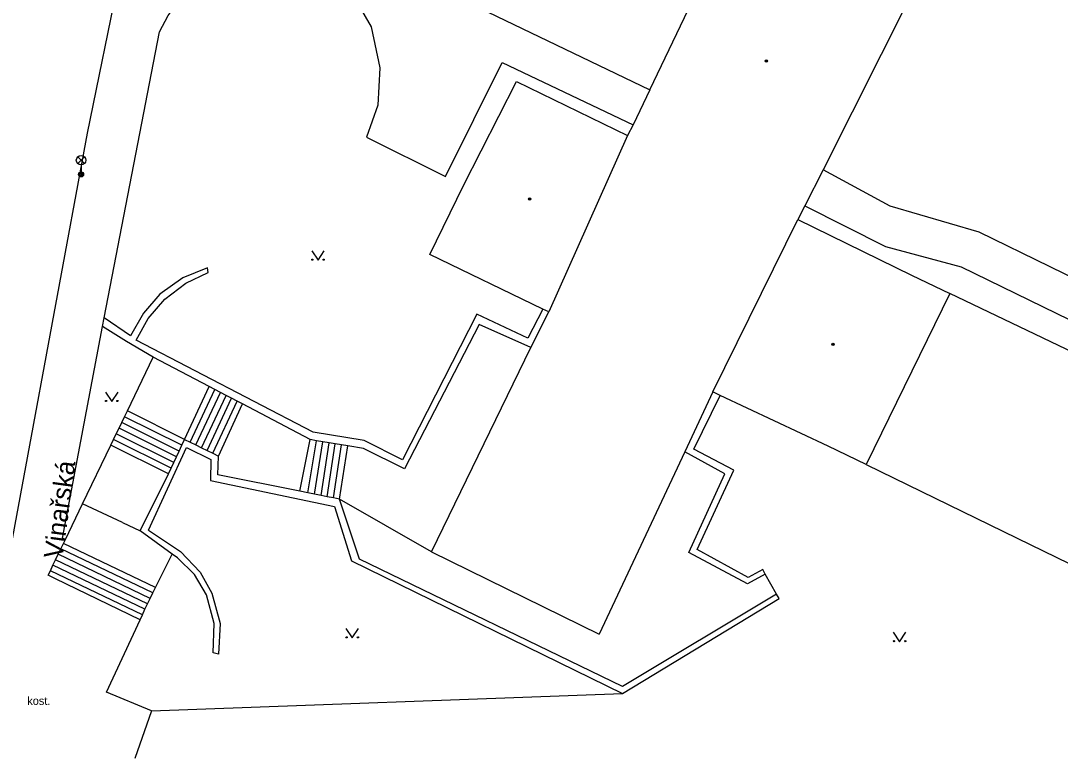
# Model space of a CAD drawing. Extents: x -600309 to -598967, y -1161267 to -1160292.
# Drawn here: x -600023.6 to -599941, y -1160958.5 to -1160900.2 of the extents above; entities that cross this region are included whole.
import ezdxf

# ---------------------------------------------------------------- set-up
doc = ezdxf.new("R2010")
doc.units = 0
for name, color, linetype in [('Level 11', 7, 'Continuous'), ('Level 33', 7, 'Continuous'), ('Level 36', 7, 'Continuous'), ('Level 39', 7, 'Continuous'), ('Level 40', 7, 'Continuous'), ('Level 5', 7, 'Continuous'), ('Level 50', 7, 'Continuous'), ('Level 51', 7, 'Continuous'), ('Level 7', 7, 'Continuous'), ('Level 8', 7, 'Continuous')]:
    doc.layers.add(name, color=color, linetype=linetype)

msp = doc.modelspace()

# ---------------------------------------------------------------- linework, layer by layer
at = {"layer": 'Level 11'}
for points in [[(-600012.68, -1160880.24), (-600012.88, -1160882.14), (-600013.21, -1160884.03), (-600018.34, -1160909.19)], [(-600000.71, -1160892.71), (-599973.64, -1160905.73)], [(-600001.88, -1160895.49), (-599997.49, -1160897.73), (-599995.79, -1160900.74), (-599995.09, -1160903.99), (-599995.26, -1160906.96), (-599996.15, -1160909.5), (-599989.87, -1160912.62), (-599985.37, -1160903.56), (-599974.9699, -1160908.53)], [(-600018.34, -1160909.19), (-600025.92, -1160950.05)], [(-599982.15, -1160923.17), (-599983.33, -1160925.49), (-599987.38, -1160923.58), (-599993.29, -1160935.15), (-599996.34, -1160933.61), (-600000.38, -1160932.94), (-600014.46, -1160925.63), (-600013.5, -1160923.92), (-600012.18, -1160922.38), (-600010.5, -1160921.1), (-600008.74, -1160920.25), (-600008.79, -1160919.89), (-600010.75, -1160920.69), (-600012.57, -1160921.99), (-600013.88, -1160923.49), (-600014.9, -1160925.28), (-600017, -1160923.85)], [(-600020.07, -1160941.4699), (-600020.31, -1160941.38), (-600017.13, -1160924.54)], [(-599983.1, -1160926.2199), (-599987.19, -1160924.39), (-599993.13, -1160935.87), (-599996.38, -1160934.24), (-599997.64, -1160934.03)], [(-600008.64, -1160929.33), (-600013.1, -1160926.98)], [(-600010.6, -1160933.52), (-600008.64, -1160929.33)], [(-600010.15, -1160933.74), (-600008.2, -1160929.56)], [(-600008.2, -1160929.56), (-600008.64, -1160929.33)], [(-600007.75, -1160929.8), (-600008.2, -1160929.56)], [(-600009.7, -1160933.9699), (-600007.75, -1160929.8)], [(-600009.26, -1160934.19), (-600007.31, -1160930.03)], [(-600008.81, -1160934.4099), (-600006.87, -1160930.26)], [(-600008.36, -1160934.63), (-600006.42, -1160930.49)], [(-600007.31, -1160930.03), (-600007.75, -1160929.8)], [(-600006.87, -1160930.26), (-600007.31, -1160930.03)], [(-600006.42, -1160930.49), (-600006.87, -1160930.26)], [(-600006.01, -1160930.71), (-600006.42, -1160930.49)], [(-599964.4699, -1160944.23), (-599964.67, -1160943.86), (-599965.83, -1160944.51), (-599969.87, -1160942.28), (-599966.96, -1160935.96), (-599970.13, -1160934.31), (-599968.06, -1160930.03)], [(-600010.6, -1160933.52), (-600015.15, -1160931.25)], [(-600007.92, -1160934.85), (-600006.01, -1160930.71)], [(-600000.62, -1160933.54), (-600006.01, -1160930.71)], [(-600011.03, -1160934.45), (-600015.6, -1160932.18)], [(-600010.82, -1160933.99), (-600015.38, -1160931.73)], [(-600011.24, -1160934.9), (-600015.81, -1160932.63)], [(-600011.67, -1160935.81), (-600016.25, -1160933.53)], [(-600011.45, -1160935.35), (-600016.03, -1160933.08)], [(-600010.82, -1160933.99), (-600010.6, -1160933.52)], [(-600010.6, -1160933.52), (-600010.15, -1160933.74)], [(-600010.15, -1160933.74), (-600009.7, -1160933.9699)], [(-600001.44, -1160937.65), (-600000.62, -1160933.54)], [(-600000.82, -1160937.77), (-600000.11, -1160933.63)], [(-600000.11, -1160933.63), (-600000.62, -1160933.54)], [(-600000.28, -1160937.88), (-599999.61, -1160933.71)], [(-599999.61, -1160933.71), (-600000.11, -1160933.63)], [(-599999.76, -1160937.98), (-599999.12, -1160933.79)], [(-599999.12, -1160933.79), (-599999.61, -1160933.71)], [(-599998.63, -1160933.87), (-599999.12, -1160933.79)], [(-600011.88, -1160936.26), (-600016.4699, -1160933.98)], [(-600013.46, -1160940.74), (-600010.46, -1160934.1599), (-600008.51, -1160935.11), (-600008.55, -1160936.78), (-599998.68, -1160938.85), (-599997.33, -1160943.17), (-599975.8, -1160953.73)], [(-600011.24, -1160934.9), (-600011.03, -1160934.45)], [(-600011.03, -1160934.45), (-600010.82, -1160933.99)], [(-600009.7, -1160933.9699), (-600009.26, -1160934.19)], [(-600009.26, -1160934.19), (-600008.81, -1160934.4099)], [(-600008.81, -1160934.4099), (-600008.36, -1160934.63)], [(-600008.36, -1160934.63), (-600007.92, -1160934.85)], [(-599999.27, -1160938.08), (-599998.63, -1160933.87)], [(-599998.78, -1160938.18), (-599998.13, -1160933.95)], [(-599998.13, -1160933.95), (-599998.63, -1160933.87)], [(-599998.29, -1160938.28), (-599997.64, -1160934.03)], [(-599997.64, -1160934.03), (-599998.13, -1160933.95)], [(-599964.4699, -1160944.23), (-599965.88, -1160945), (-599970.54, -1160942.52), (-599967.69, -1160936.27), (-599970.85, -1160934.51)], [(-600011.67, -1160935.81), (-600011.45, -1160935.35)], [(-600011.45, -1160935.35), (-600011.24, -1160934.9)], [(-600001.44, -1160937.65), (-600007.9699, -1160936.34), (-600007.92, -1160934.85)], [(-600014.14, -1160940.8), (-600011.88, -1160936.26)], [(-600011.88, -1160936.26), (-600011.67, -1160935.81)], [(-600000.82, -1160937.77), (-600001.44, -1160937.65)], [(-600000.28, -1160937.88), (-600000.82, -1160937.77)], [(-599999.76, -1160937.98), (-600000.28, -1160937.88)], [(-599999.27, -1160938.08), (-599999.76, -1160937.98)], [(-599998.78, -1160938.18), (-599999.27, -1160938.08)], [(-599998.29, -1160938.28), (-599998.78, -1160938.18)], [(-599990.98, -1160942.45), (-599998.29, -1160938.28)], [(-599963.57, -1160945.83), (-599975.82, -1160953.17), (-599996.71, -1160943.04), (-599998.29, -1160938.28)], [(-600013.46, -1160940.74), (-600010.94, -1160942.44), (-600009.37, -1160944.08), (-600008.44, -1160945.74), (-600007.78, -1160948.1599), (-600007.9099, -1160950.59), (-600008.33, -1160950.49), (-600008.25, -1160948.1599), (-600008.87, -1160945.89), (-600009.82, -1160944.27), (-600011.1599, -1160942.93), (-600011.59, -1160942.6599)], [(-600012.92, -1160945.29), (-600020.23, -1160941.8)], [(-600013.33, -1160946.1599), (-600020.64, -1160942.6599)], [(-600013.12, -1160945.7199), (-600020.44, -1160942.23)], [(-600013.75, -1160947.03), (-600021.06, -1160943.53)], [(-600013.54, -1160946.59), (-600020.85, -1160943.1)], [(-600014.14, -1160947.86), (-600020.863, -1160944.5998), (-600021.44, -1160944.32)], [(-600013.95, -1160947.46), (-600021.27, -1160943.96)], [(-599963.57, -1160945.83), (-599964.4699, -1160944.23)], [(-599975.8, -1160953.73), (-599963.37, -1160946.18)], [(-599963.37, -1160946.18), (-599963.57, -1160945.83)]]:
    msp.add_lwpolyline(points, dxfattribs=at)
at = {"layer": 'Level 33'}
for p, q in [((-600019.095, -1160911.6), (-600018.565, -1160911.07)), ((-600019.095, -1160911.07), (-600018.565, -1160911.6)), ((-600018.83, -1160911.71), (-600018.83, -1160912.46))]:
    msp.add_line(p, q, dxfattribs=at)
for centre, radius in [((-600018.83, -1160911.335), 0.375), ((-600018.83, -1160912.46), 0.2), ((-600018.83, -1160912.46), 0.1445), ((-600018.83, -1160912.46), 0.0876)]:
    msp.add_circle(centre, radius, dxfattribs=at)
at = {"layer": 'Level 36'}
for points in [[(-600000.5, -1160918.54), (-600000, -1160919.29), (-599999.5, -1160918.54)], [(-600016.89, -1160929.77), (-600016.39, -1160930.52), (-600015.89, -1160929.77)], [(-599997.78, -1160948.56), (-599997.28, -1160949.31), (-599996.78, -1160948.56)], [(-599954.29, -1160948.86), (-599953.79, -1160949.61), (-599953.29, -1160948.86)]]:
    msp.add_lwpolyline(points, dxfattribs=at)
for centre in [(-600000.4502, -1160919.2398), (-599999.5508, -1160919.2398), (-600016.8402, -1160930.4698), (-600015.9408, -1160930.4698), (-599997.7302, -1160949.2598), (-599996.8308, -1160949.2598), (-599954.2402, -1160949.5598), (-599953.3408, -1160949.5598)]:
    msp.add_circle(centre, 0.05, dxfattribs=at)
at = {"layer": 'Level 39'}
for centre, radius in [((-599964.37, -1160903.45), 0.09), ((-599964.37, -1160903.45), 0.0398), ((-599983.19, -1160914.4099), 0.09), ((-599983.19, -1160914.4099), 0.0398), ((-599959.09, -1160925.96), 0.09), ((-599959.09, -1160925.96), 0.0398)]:
    msp.add_circle(centre, radius, dxfattribs=at)
at = {"layer": 'Level 5'}
for points in [[(-599948.35, -1160889.1599), (-599959.86, -1160912.1)], [(-599973.64, -1160905.73), (-599967.2199, -1160892.32)], [(-599988.44, -1160913.35), (-599984.23, -1160905.08)], [(-599984.23, -1160905.08), (-599975.42, -1160909.38)], [(-599973.64, -1160905.73), (-599974.9699, -1160908.53)], [(-599974.9699, -1160908.53), (-599975.42, -1160909.38)], [(-599975.42, -1160909.38), (-599981.65, -1160923.39)], [(-599959.86, -1160912.1), (-599961.32, -1160914.96)], [(-599991.13, -1160918.83), (-599988.44, -1160913.35)], [(-599961.32, -1160914.96), (-599961.87, -1160916.05)], [(-599968.62, -1160929.74), (-599961.87, -1160916.05)], [(-599961.87, -1160916.05), (-599952.84, -1160920.48)], [(-599982.15, -1160923.17), (-599991.13, -1160918.83)], [(-599952.84, -1160920.48), (-599949.81, -1160921.93)], [(-599949.81, -1160921.93), (-599956.45, -1160935.52)], [(-599909.1599, -1160941.37), (-599949.81, -1160921.93)], [(-599983.1, -1160926.2199), (-599981.65, -1160923.39)], [(-599981.65, -1160923.39), (-599982.15, -1160923.17)], [(-599990.98, -1160942.45), (-599983.1, -1160926.2199)], [(-599968.62, -1160929.74), (-599970.85, -1160934.51)], [(-599968.06, -1160930.03), (-599968.62, -1160929.74)], [(-599959.46, -1160934.06), (-599968.06, -1160930.03)], [(-599970.85, -1160934.51), (-599977.6599, -1160949)], [(-599956.45, -1160935.52), (-599959.46, -1160934.06)], [(-599956.45, -1160935.52), (-599944.44, -1160941.38)], [(-599944.44, -1160941.38), (-599891.56, -1160967.15)], [(-599990.98, -1160942.45), (-599977.6599, -1160949)]]:
    msp.add_lwpolyline(points, dxfattribs=at)
at = {"layer": 'Level 51'}
for points in [[(-599954.55, -1160914.98), (-599959.86, -1160912.1)], [(-599961.32, -1160914.96), (-599954.9099, -1160918.2)], [(-599947.48, -1160917.06), (-599954.55, -1160914.98)], [(-599913.62, -1160933.59), (-599947.48, -1160917.06)], [(-599954.9099, -1160918.2), (-599948.9, -1160919.82)], [(-599948.9, -1160919.82), (-599908.99, -1160939.27)], [(-600013.23, -1160955.09), (-599975.8, -1160953.73)]]:
    msp.add_lwpolyline(points, dxfattribs=at)
at = {"layer": 'Level 7'}
for points in [[(-600017, -1160923.85), (-600012.59, -1160901.12), (-600011.9098, -1160899.8391), (-600011.0462, -1160898.6739), (-600010.0185, -1160897.6504), (-600008.8498, -1160896.7917), (-600007.566, -1160896.1169), (-600006.1959, -1160895.641), (-600004.7703, -1160895.3747), (-600003.3208, -1160895.324), (-600001.88, -1160895.49)], [(-600017.13, -1160924.54), (-600017, -1160923.85)], [(-600013.1, -1160926.98), (-600015.21, -1160925.73), (-600017.13, -1160924.54)], [(-600015.15, -1160931.25), (-600013.1, -1160926.98)], [(-600015.38, -1160931.73), (-600015.15, -1160931.25)], [(-600015.81, -1160932.63), (-600015.6, -1160932.18)], [(-600015.6, -1160932.18), (-600015.38, -1160931.73)], [(-600016.03, -1160933.08), (-600015.81, -1160932.63)], [(-600016.4699, -1160933.98), (-600016.25, -1160933.53)], [(-600016.25, -1160933.53), (-600016.03, -1160933.08)], [(-600018.71, -1160938.64), (-600016.4699, -1160933.98)], [(-600020.07, -1160941.4699), (-600018.71, -1160938.64)], [(-600015.54, -1160940.14), (-600018.71, -1160938.64)], [(-600011.59, -1160942.6599), (-600014.14, -1160940.8)], [(-600020.44, -1160942.23), (-600020.23, -1160941.8)], [(-600020.23, -1160941.8), (-600020.07, -1160941.4699)], [(-600020.85, -1160943.1), (-600020.64, -1160942.6599)], [(-600020.64, -1160942.6599), (-600020.44, -1160942.23)], [(-600012.92, -1160945.29), (-600011.59, -1160942.6599)], [(-600021.27, -1160943.96), (-600021.06, -1160943.53)], [(-600021.06, -1160943.53), (-600020.85, -1160943.1)], [(-600021.44, -1160944.32), (-600021.27, -1160943.96)], [(-600013.12, -1160945.7199), (-600012.92, -1160945.29)], [(-600013.54, -1160946.59), (-600013.33, -1160946.1599)], [(-600013.33, -1160946.1599), (-600013.12, -1160945.7199)], [(-600013.95, -1160947.46), (-600013.75, -1160947.03)], [(-600013.75, -1160947.03), (-600013.54, -1160946.59)], [(-600013.23, -1160955.09), (-600016.81, -1160953.62), (-600014.14, -1160947.86)], [(-600014.14, -1160947.86), (-600013.95, -1160947.46)]]:
    msp.add_lwpolyline(points, dxfattribs=at)
at = {"layer": 'Level 8'}
for points in [[(-600015.54, -1160940.14), (-600014.14, -1160940.8)], [(-600013.23, -1160955.09), (-600014.56, -1160958.88)]]:
    msp.add_lwpolyline(points, dxfattribs=at)

# ---------------------------------------------------------------- texts
at = {"layer": 'Level 40'}
msp.add_text('kost.', height=0.65, dxfattribs=at).set_placement((-600023.1, -1160954.63))
at = {"layer": 'Level 50'}
msp.add_text('Vinařská', height=1.5, rotation=82.310365, dxfattribs=at).set_placement((-600020.3113, -1160943.0565))

doc.saveas('drawing.dxf')
